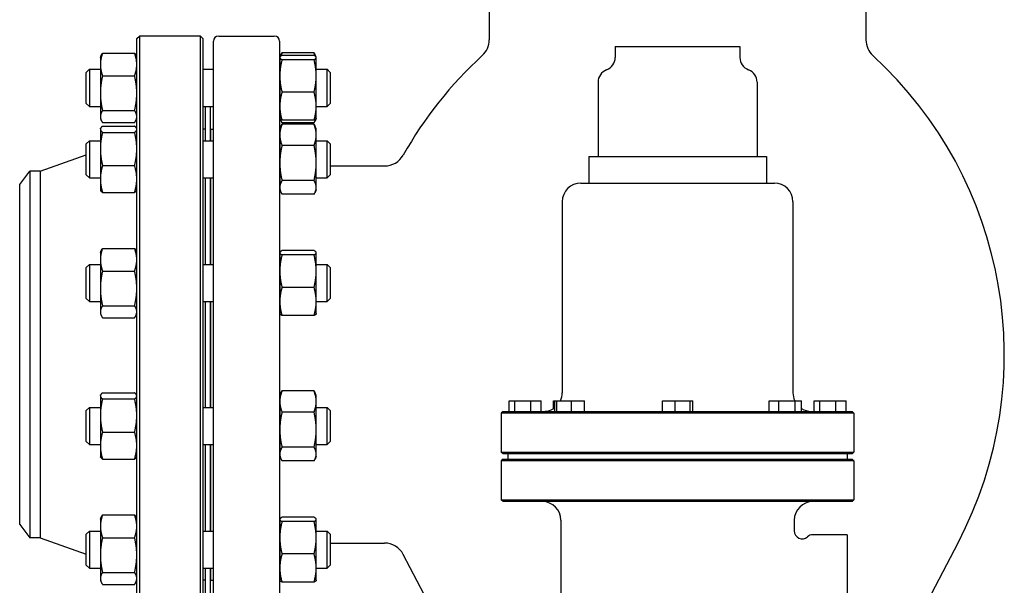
# Model space of a CAD drawing. Header units: inches. Extents: x 36 to 1719, y -84 to 1122.
# Tile 445 of 558: x 1420 to 1443, y 424 to 438. Entities that reach past the tile are written whole.
import ezdxf

# ---------------------------------------------------------------- set-up
doc = ezdxf.new("R2010")
doc.units = ezdxf.units.IN
doc.header["$LTSCALE"] = 48
doc.header["$MEASUREMENT"] = 0
doc.layers.add('Visible (ANSI)', color=7, linetype='Continuous', lineweight=30)

msp = doc.modelspace()

# ---------------------------------------------------------------- linework, layer by layer
at = {"layer": 'Visible (ANSI)'}
for p, q in [((1431.15912, 439.29139), (1431.15912, 437.26978)), ((1440.03912, 439.29139), (1440.03912, 437.26978)), ((1422.85412, 437.29889), (1422.91662, 437.36139)), ((1422.85412, 422.42389), (1422.85412, 437.29889)), ((1424.35162, 437.36139), (1422.91662, 437.36139)), ((1422.91662, 437.36139), (1422.91662, 422.36139)), ((1424.41412, 437.29889), (1424.35162, 437.36139)), ((1424.35162, 422.36139), (1424.35162, 437.36139)), ((1424.41412, 437.29889), (1424.41412, 422.42389)), ((1424.65912, 422.48639), (1424.65912, 437.23639)), ((1424.78412, 437.36139), (1426.09412, 437.36139)), ((1426.21912, 437.23639), (1426.21912, 422.48639)), ((1422.04699, 436.95734), (1422.80225, 436.95734)), ((1427.03125, 436.96403), (1426.27599, 436.96403)), ((1434.13037, 437.11639), (1434.13037, 436.85811)), ((1434.13037, 437.11639), (1437.06787, 437.11639)), ((1437.06787, 437.11639), (1437.06787, 436.85811)), ((1421.99512, 436.85891), (1422.01647, 436.9047)), ((1421.99512, 436.85891), (1421.99512, 436.6901)), ((1422.85412, 436.85891), (1422.83277, 436.9047)), ((1426.22412, 436.85891), (1426.22661, 436.86424)), ((1426.22412, 436.85891), (1426.22412, 436.85362)), ((1426.22412, 436.85362), (1426.22412, 436.42134)), ((1426.22661, 436.86424), (1426.25319, 436.92125)), ((1427.03125, 436.9039), (1426.27599, 436.9039)), ((1427.03125, 436.80333), (1426.27599, 436.80333)), ((1427.08063, 436.86424), (1427.05405, 436.92125)), ((1427.08312, 436.85891), (1427.08063, 436.86424)), ((1427.08312, 436.85362), (1427.08312, 436.85891)), ((1427.08312, 436.42134), (1427.08312, 436.85362)), ((1421.66412, 436.50449), (1421.73704, 436.57741)), ((1421.66412, 435.77533), (1421.66412, 436.50449)), ((1421.73704, 436.57741), (1421.73704, 435.70241)), ((1421.73704, 436.57741), (1421.99512, 436.57741)), ((1421.99512, 436.6901), (1421.99512, 436.01415)), ((1424.41412, 436.57741), (1424.65912, 436.57741)), ((1426.21912, 436.57741), (1426.22412, 436.57741)), ((1427.08312, 436.57741), (1427.3412, 436.57741)), ((1427.41412, 436.50449), (1427.3412, 436.57741)), ((1427.3412, 435.70241), (1427.3412, 436.57741)), ((1427.41412, 436.50449), (1427.41412, 435.77533)), ((1422.04699, 436.42286), (1422.80225, 436.42286)), ((1426.22412, 436.42134), (1426.22412, 435.70763)), ((1427.08312, 435.70763), (1427.08312, 436.42134)), ((1433.72412, 436.27264), (1433.72412, 434.52264)), ((1437.47412, 436.27264), (1437.47412, 434.52264)), ((1427.03125, 436.03934), (1426.27599, 436.03934)), ((1421.99512, 436.01415), (1421.99512, 435.46395)), ((1421.66412, 435.77533), (1421.73704, 435.70241)), ((1421.73704, 435.70241), (1421.99512, 435.70241)), ((1422.04699, 435.60543), (1422.80225, 435.60543)), ((1424.41412, 435.70241), (1424.65912, 435.70241)), ((1424.47412, 434.89509), (1424.47412, 435.70241)), ((1424.59412, 434.89509), (1424.59412, 435.70241)), ((1426.21912, 435.70241), (1426.22412, 435.70241)), ((1426.22412, 435.70763), (1426.22412, 435.42091)), ((1427.08312, 435.42091), (1427.08312, 435.70763)), ((1427.08312, 435.70241), (1427.3412, 435.70241)), ((1427.41412, 435.77533), (1427.3412, 435.70241)), ((1421.99512, 435.46395), (1421.99512, 435.42091)), ((1421.99512, 435.42091), (1422.01647, 435.37512)), ((1422.85412, 435.42091), (1422.83277, 435.37512)), ((1426.22412, 435.42091), (1426.22661, 435.41558)), ((1426.22661, 435.41558), (1426.25319, 435.35857)), ((1427.03125, 435.37592), (1426.27599, 435.37592)), ((1427.08063, 435.41558), (1427.05405, 435.35857)), ((1427.08312, 435.42091), (1427.08063, 435.41558)), ((1421.99512, 435.17659), (1422.00037, 435.18784)), ((1421.99512, 435.17659), (1421.99512, 435.1655)), ((1421.99512, 435.1655), (1421.99512, 434.70263)), ((1422.04699, 435.32248), (1422.80225, 435.32248)), ((1422.04699, 435.23811), (1422.80225, 435.23811)), ((1422.85412, 435.17659), (1422.84887, 435.18784)), ((1424.47412, 435.17139), (1424.41412, 435.17139)), ((1424.59912, 435.17139), (1424.65912, 435.17139)), ((1424.59912, 434.89509), (1424.59912, 435.17139)), ((1426.22412, 435.17659), (1426.25319, 435.23893)), ((1426.22412, 435.17659), (1426.22412, 435.03213)), ((1427.03125, 435.31579), (1426.27599, 435.31579)), ((1427.03125, 435.2817), (1426.27599, 435.2817)), ((1427.08312, 435.17659), (1427.05405, 435.23893)), ((1427.08312, 435.03213), (1427.08312, 435.17659)), ((1421.66412, 434.82217), (1421.73704, 434.89509)), ((1421.73704, 434.89509), (1421.73704, 434.02009)), ((1421.73704, 434.89509), (1421.99512, 434.89509)), ((1422.04699, 435.09289), (1422.80225, 435.09289)), ((1424.41412, 434.89509), (1424.65912, 434.89509)), ((1424.59412, 435.05139), (1424.59912, 435.05139)), ((1426.21912, 434.89509), (1426.22412, 434.89509)), ((1426.22412, 435.03213), (1426.22412, 434.37049)), ((1427.08312, 434.37049), (1427.08312, 435.03213)), ((1427.08312, 434.89509), (1427.3412, 434.89509)), ((1427.41412, 434.82217), (1427.3412, 434.89509)), ((1427.3412, 434.02009), (1427.3412, 434.89509)), ((1421.66412, 434.093), (1421.66412, 434.82217)), ((1421.99512, 434.70263), (1421.99512, 433.99471)), ((1427.03125, 434.78255), (1426.27599, 434.78255)), ((1427.41412, 434.82217), (1427.41412, 434.093)), ((1420.57412, 434.17639), (1421.66412, 434.56363)), ((1433.50537, 434.52264), (1433.50537, 433.89764)), ((1433.50537, 434.52264), (1437.69287, 434.52264)), ((1437.69287, 434.52264), (1437.69287, 433.89764)), ((1420.09412, 433.86389), (1420.33391, 434.17639)), ((1420.33391, 434.17639), (1420.33391, 425.54639)), ((1420.57412, 434.17639), (1420.33391, 434.17639)), ((1420.57412, 434.17639), (1420.57412, 425.54639)), ((1422.04699, 434.31237), (1422.80225, 434.31237)), ((1426.22412, 434.37049), (1426.22412, 433.79595)), ((1427.08312, 433.79595), (1427.08312, 434.37049)), ((1427.41412, 434.30139), (1428.69736, 434.30139)), ((1421.66412, 434.093), (1421.73704, 434.02009)), ((1421.73704, 434.02009), (1421.99512, 434.02009)), ((1421.99512, 433.99471), (1421.99512, 433.73859)), ((1424.41412, 434.02009), (1424.65912, 434.02009)), ((1424.47412, 431.98122), (1424.47412, 434.02009)), ((1424.59412, 431.98122), (1424.59412, 434.02009)), ((1424.59912, 431.98122), (1424.59912, 434.02009)), ((1426.21912, 434.02009), (1426.22412, 434.02009)), ((1427.03125, 433.95843), (1426.27599, 433.95843)), ((1427.08312, 434.02009), (1427.3412, 434.02009)), ((1427.41412, 434.093), (1427.3412, 434.02009)), ((1420.09412, 425.85889), (1420.09412, 433.86389)), ((1421.99512, 433.73859), (1422.00037, 433.72733)), ((1422.85412, 433.73859), (1422.84887, 433.72733)), ((1426.22412, 433.79595), (1426.22412, 433.73859)), ((1426.22412, 433.73859), (1426.25319, 433.67625)), ((1427.08312, 433.73859), (1427.05405, 433.67625)), ((1427.08312, 433.73859), (1427.08312, 433.79595)), ((1433.31787, 433.89764), (1437.88037, 433.89764)), ((1422.04699, 433.67706), (1422.80225, 433.67706)), ((1427.03125, 433.63347), (1426.27599, 433.63347)), ((1432.88037, 433.46014), (1432.88037, 428.96014)), ((1438.31787, 433.46014), (1438.31787, 428.96014)), ((1422.04699, 432.36115), (1422.80225, 432.36115)), ((1421.99512, 432.26272), (1422.01647, 432.3085)), ((1421.99512, 432.26272), (1421.99512, 432.09391)), ((1421.99512, 432.09391), (1421.99512, 431.41795)), ((1422.85412, 432.26272), (1422.83277, 432.3085)), ((1426.22412, 432.26272), (1426.22661, 432.26805)), ((1426.22412, 432.26272), (1426.22412, 432.25742)), ((1426.22412, 432.25742), (1426.22412, 431.82514)), ((1427.03125, 432.3077), (1426.27599, 432.3077)), ((1427.03125, 432.20714), (1426.27599, 432.20714)), ((1427.08312, 432.26272), (1427.08063, 432.26805)), ((1427.08312, 432.25742), (1427.08312, 432.26272)), ((1427.08312, 431.82514), (1427.08312, 432.25742)), ((1421.66412, 431.9083), (1421.73704, 431.98122)), ((1421.66412, 431.17913), (1421.66412, 431.9083)), ((1421.73704, 431.98122), (1421.73704, 431.10622)), ((1421.73704, 431.98122), (1421.99512, 431.98122)), ((1424.41412, 431.98122), (1424.65912, 431.98122)), ((1426.21912, 431.98122), (1426.22412, 431.98122)), ((1427.08312, 431.98122), (1427.3412, 431.98122)), ((1427.41412, 431.9083), (1427.3412, 431.98122)), ((1427.3412, 431.10622), (1427.3412, 431.98122)), ((1427.41412, 431.9083), (1427.41412, 431.17913)), ((1422.04699, 431.82667), (1422.80225, 431.82667)), ((1426.22412, 431.82514), (1426.22412, 431.11144)), ((1427.08312, 431.11144), (1427.08312, 431.82514)), ((1421.99512, 431.41795), (1421.99512, 430.86776)), ((1427.03125, 431.44315), (1426.27599, 431.44315)), ((1421.66412, 431.17913), (1421.73704, 431.10622)), ((1427.41412, 431.17913), (1427.3412, 431.10622)), ((1421.73704, 431.10622), (1421.99512, 431.10622)), ((1422.04699, 431.00924), (1422.80225, 431.00924)), ((1424.41412, 431.10622), (1424.65912, 431.10622)), ((1424.47412, 428.61657), (1424.47412, 431.10622)), ((1424.59412, 428.61657), (1424.59412, 431.10622)), ((1424.59912, 428.61657), (1424.59912, 431.10622)), ((1426.21912, 431.10622), (1426.22412, 431.10622)), ((1426.22412, 431.11144), (1426.22412, 430.82472)), ((1427.08312, 430.82472), (1427.08312, 431.11144)), ((1427.08312, 431.10622), (1427.3412, 431.10622)), ((1421.99512, 430.86776), (1421.99512, 430.82472)), ((1421.99512, 430.82472), (1422.01647, 430.77893)), ((1422.04699, 430.72629), (1422.80225, 430.72629)), ((1422.85412, 430.82472), (1422.83277, 430.77893)), ((1426.22412, 430.82472), (1426.22661, 430.81938)), ((1427.03125, 430.77973), (1426.27599, 430.77973)), ((1427.08312, 430.82472), (1427.08063, 430.81938)), ((1421.99512, 428.89807), (1422.00037, 428.90933)), ((1421.99512, 428.89807), (1421.99512, 428.88698)), ((1421.99512, 428.88698), (1421.99512, 428.42411)), ((1422.04699, 428.95959), (1422.80225, 428.95959)), ((1422.85412, 428.89807), (1422.84887, 428.90933)), ((1426.22412, 428.89807), (1426.25319, 428.96041)), ((1426.22412, 428.89807), (1426.22412, 428.75361)), ((1427.03125, 429.00318), (1426.27599, 429.00318)), ((1427.08312, 428.89807), (1427.05405, 428.96041)), ((1427.08312, 428.75361), (1427.08312, 428.89807)), ((1421.66412, 428.54365), (1421.73704, 428.61657)), ((1421.73704, 428.61657), (1421.73704, 427.74157)), ((1421.73704, 428.61657), (1421.99512, 428.61657)), ((1422.04699, 428.81437), (1422.80225, 428.81437)), ((1424.41412, 428.61657), (1424.65912, 428.61657)), ((1426.21912, 428.61657), (1426.22412, 428.61657)), ((1426.22412, 428.75361), (1426.22412, 428.09197)), ((1427.08312, 428.09197), (1427.08312, 428.75361)), ((1427.08312, 428.61657), (1427.3412, 428.61657)), ((1427.41412, 428.54365), (1427.3412, 428.61657)), ((1427.3412, 427.74157), (1427.3412, 428.61657)), ((1431.62775, 428.52264), (1431.62775, 428.77264)), ((1431.62775, 428.77264), (1431.76672, 428.77264)), ((1431.76672, 428.77264), (1432.14433, 428.77264)), ((1431.76672, 428.52264), (1431.76672, 428.77264)), ((1432.14433, 428.77264), (1432.38299, 428.77264)), ((1432.14433, 428.52264), (1432.14433, 428.77264)), ((1432.38299, 428.52264), (1432.38299, 428.77264)), ((1432.67831, 428.77264), (1432.7081, 428.77264)), ((1432.67831, 428.5914), (1432.67831, 428.77264)), ((1432.7081, 428.77264), (1432.75024, 428.77264)), ((1432.7081, 428.52264), (1432.7081, 428.77264)), ((1432.75024, 428.52264), (1432.75024, 428.77264)), ((1432.75024, 428.77264), (1433.1001, 428.77264)), ((1433.1001, 428.77264), (1433.40781, 428.77264)), ((1433.1001, 428.52264), (1433.1001, 428.77264)), ((1433.40781, 428.52264), (1433.40781, 428.77264)), ((1435.24332, 428.77264), (1435.54157, 428.77264)), ((1435.24332, 428.52264), (1435.24332, 428.77264)), ((1435.54157, 428.52264), (1435.54157, 428.77264)), ((1435.54157, 428.77264), (1435.89737, 428.77264)), ((1435.89737, 428.77264), (1435.95492, 428.77264)), ((1435.89737, 428.52264), (1435.89737, 428.77264)), ((1435.95492, 428.52264), (1435.95492, 428.77264)), ((1437.76064, 428.77264), (1437.98696, 428.77264)), ((1437.76064, 428.52264), (1437.76064, 428.77264)), ((1437.98696, 428.77264), (1438.3666, 428.77264)), ((1437.98696, 428.52264), (1437.98696, 428.77264)), ((1438.3666, 428.52264), (1438.3666, 428.77264)), ((1438.3666, 428.77264), (1438.51993, 428.77264)), ((1438.51993, 428.52264), (1438.51993, 428.77264)), ((1438.81525, 428.77264), (1438.95422, 428.77264)), ((1438.81525, 428.52264), (1438.81525, 428.77264)), ((1438.95422, 428.77264), (1439.33183, 428.77264)), ((1438.95422, 428.52264), (1438.95422, 428.77264)), ((1439.33183, 428.77264), (1439.57049, 428.77264)), ((1439.33183, 428.52264), (1439.33183, 428.77264)), ((1439.57049, 428.52264), (1439.57049, 428.77264)), ((1421.66412, 427.81448), (1421.66412, 428.54365)), ((1421.99512, 428.42411), (1421.99512, 427.7162)), ((1427.03125, 428.50403), (1426.27599, 428.50403)), ((1427.41412, 428.54365), (1427.41412, 427.81448)), ((1431.48454, 428.52264), (1431.44287, 428.48098)), ((1439.75537, 428.48098), (1431.44287, 428.48098)), ((1431.44287, 428.48098), (1431.44287, 427.56431)), ((1431.48454, 428.52264), (1439.7137, 428.52264)), ((1439.7137, 428.52264), (1439.75537, 428.48098)), ((1439.75537, 428.48098), (1439.75537, 427.56431)), ((1422.04699, 428.03385), (1422.80225, 428.03385)), ((1426.22412, 428.09197), (1426.22412, 427.51743)), ((1427.08312, 427.51743), (1427.08312, 428.09197)), ((1421.66412, 427.81448), (1421.73704, 427.74157)), ((1421.73704, 427.74157), (1421.99512, 427.74157)), ((1421.99512, 427.7162), (1421.99512, 427.46007)), ((1424.41412, 427.74157), (1424.65912, 427.74157)), ((1424.47412, 425.7027), (1424.47412, 427.74157)), ((1424.59412, 425.7027), (1424.59412, 427.74157)), ((1424.59912, 425.7027), (1424.59912, 427.74157)), ((1426.21912, 427.74157), (1426.22412, 427.74157)), ((1427.03125, 427.67992), (1426.27599, 427.67992)), ((1427.08312, 427.74157), (1427.3412, 427.74157)), ((1427.41412, 427.81448), (1427.3412, 427.74157)), ((1421.99512, 427.46007), (1422.00037, 427.44881)), ((1422.85412, 427.46007), (1422.84887, 427.44881)), ((1426.22412, 427.51743), (1426.22412, 427.46007)), ((1426.22412, 427.46007), (1426.25319, 427.39773)), ((1427.08312, 427.46007), (1427.05405, 427.39773)), ((1427.08312, 427.46007), (1427.08312, 427.51743)), ((1431.48454, 427.52264), (1431.44287, 427.56431)), ((1431.44287, 427.56431), (1439.75537, 427.56431)), ((1439.7137, 427.52264), (1431.48454, 427.52264)), ((1431.59912, 427.52264), (1431.59912, 427.39764)), ((1439.59912, 427.52264), (1439.59912, 427.39764)), ((1439.7137, 427.52264), (1439.75537, 427.56431)), ((1422.04699, 427.39854), (1422.80225, 427.39854)), ((1427.03125, 427.35495), (1426.27599, 427.35495)), ((1431.48454, 427.39764), (1431.44287, 427.35598)), ((1439.75537, 427.35598), (1431.44287, 427.35598)), ((1431.44287, 427.35598), (1431.44287, 426.43931)), ((1431.48454, 427.39764), (1439.7137, 427.39764)), ((1439.7137, 427.39764), (1439.75537, 427.35598)), ((1439.75537, 427.35598), (1439.75537, 426.43931)), ((1431.48454, 426.39764), (1431.44287, 426.43931)), ((1431.44287, 426.43931), (1439.75537, 426.43931)), ((1439.7137, 426.39764), (1431.48454, 426.39764)), ((1439.7137, 426.39764), (1439.75537, 426.43931)), ((1422.04699, 426.08263), (1422.80225, 426.08263)), ((1420.09412, 425.85889), (1420.33391, 425.54639)), ((1421.99512, 425.9842), (1422.01647, 426.02998)), ((1421.99512, 425.9842), (1421.99512, 425.81539)), ((1421.99512, 425.81539), (1421.99512, 425.13943)), ((1422.85412, 425.9842), (1422.83277, 426.02998)), ((1426.22412, 425.9842), (1426.22661, 425.98953)), ((1426.22412, 425.9842), (1426.22412, 425.9789)), ((1426.22412, 425.9789), (1426.22412, 425.54663)), ((1427.03125, 426.02919), (1426.27599, 426.02919)), ((1427.03125, 425.92862), (1426.27599, 425.92862)), ((1427.08312, 425.9842), (1427.08063, 425.98953)), ((1427.08312, 425.9789), (1427.08312, 425.9842)), ((1427.08312, 425.54663), (1427.08312, 425.9789)), ((1432.84912, 425.96014), (1432.84912, 421.42639)), ((1438.34912, 425.96014), (1438.34912, 425.7084)), ((1421.66412, 425.62978), (1421.73704, 425.7027)), ((1421.66412, 424.90061), (1421.66412, 425.62978)), ((1421.73704, 425.7027), (1421.73704, 424.8277)), ((1421.73704, 425.7027), (1421.99512, 425.7027)), ((1424.41412, 425.7027), (1424.65912, 425.7027)), ((1426.21912, 425.7027), (1426.22412, 425.7027)), ((1427.08312, 425.7027), (1427.3412, 425.7027)), ((1427.41412, 425.62978), (1427.3412, 425.7027)), ((1427.3412, 424.8277), (1427.3412, 425.7027)), ((1427.41412, 425.62978), (1427.41412, 424.90061)), ((1439.59912, 425.61639), (1438.78662, 425.61639)), ((1439.59912, 425.61639), (1439.59912, 421.36639)), ((1420.57412, 425.54639), (1420.33391, 425.54639)), ((1420.57412, 425.54639), (1421.66412, 425.15915)), ((1422.04699, 425.54815), (1422.80225, 425.54815)), ((1426.22412, 425.54663), (1426.22412, 424.83292)), ((1427.08312, 424.83292), (1427.08312, 425.54663)), ((1427.41412, 425.42139), (1428.69185, 425.42139)), ((1440.23831, 421.67139), (1442.2078, 425.42872)), ((1421.99512, 425.13943), (1421.99512, 424.58924)), ((1427.03125, 425.16463), (1426.27599, 425.16463)), ((1430.72362, 422.12222), (1429.1347, 425.15352)), ((1421.66412, 424.90061), (1421.73704, 424.8277)), ((1427.41412, 424.90061), (1427.3412, 424.8277)), ((1421.73704, 424.8277), (1421.99512, 424.8277)), ((1422.04699, 424.73072), (1422.80225, 424.73072)), ((1424.41412, 424.8277), (1424.65912, 424.8277)), ((1424.47412, 424.02037), (1424.47412, 424.8277)), ((1424.59412, 424.02037), (1424.59412, 424.8277)), ((1424.59412, 424.67139), (1424.59912, 424.67139)), ((1424.59912, 424.55139), (1424.59912, 424.8277)), ((1426.21912, 424.8277), (1426.22412, 424.8277)), ((1426.22412, 424.83292), (1426.22412, 424.5462)), ((1427.08312, 424.5462), (1427.08312, 424.83292)), ((1427.08312, 424.8277), (1427.3412, 424.8277)), ((1421.99512, 424.58924), (1421.99512, 424.5462)), ((1421.99512, 424.5462), (1422.01647, 424.50041)), ((1422.04699, 424.44777), (1422.80225, 424.44777)), ((1422.85412, 424.5462), (1422.83277, 424.50041)), ((1424.47412, 424.55139), (1424.41412, 424.55139)), ((1424.59912, 424.55139), (1424.65912, 424.55139)), ((1426.22412, 424.5462), (1426.22661, 424.54086)), ((1427.03125, 424.50121), (1426.27599, 424.50121)), ((1427.08312, 424.5462), (1427.08063, 424.54086))]:
    msp.add_line(p, q, dxfattribs=at)
for centre, radius, start, end in [((1424.78412, 437.23639), 0.125, 90, 180), ((1426.09412, 437.23639), 0.125, 0, 90), ((1430.65912, 437.26978), 0.5, 312.497008, 0), ((1440.53912, 437.26978), 0.5, 180, 227.502992), ((1437.44695, 429.86139), 9.54783, 132.497008, 150.551), ((1433.81787, 436.85811), 0.3125, 290.487315, 0), ((1437.38037, 436.85811), 0.3125, 180, 249.512685), ((1433.75129, 429.86139), 9.54783, 332.337698, 47.502992), ((1434.03662, 436.27264), 0.3125, 110.487315, 180), ((1437.16162, 436.27264), 0.3125, 0, 69.512685), ((1422.47912, 435.25113), 0.375, 350.315404, 0), ((1428.69736, 434.80139), 0.5, 270, 330.551), ((1433.31787, 433.46014), 0.4375, 90, 180), ((1437.88037, 433.46014), 0.4375, 0, 90), ((1432.44287, 428.96014), 0.4375, 334.623066, 0), ((1438.75537, 428.96014), 0.4375, 180, 205.376934), ((1432.44287, 428.96014), 0.4375, 270, 307.318572), ((1438.75537, 428.96014), 0.4375, 237.442211, 270), ((1432.41162, 425.96014), 0.4375, 0, 90), ((1438.78662, 425.96014), 0.4375, 90, 180), ((1438.53662, 425.7084), 0.1875, 180, 311.810315), ((1438.78662, 425.42889), 0.1875, 90, 131.810315), ((1428.69185, 424.92139), 0.5, 27.662302, 90), ((1422.47912, 424.47165), 0.375, 0, 9.684496)]:
    msp.add_arc(centre, radius, start, end, dxfattribs=at)
for points, weights in [([(1422.04699, 436.95734), (1421.99512, 436.81413), (1421.99512, 436.6901)], [1, 1.0379548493, 1]), ([(1422.01647, 436.9047), (1422.02824, 436.92994), (1422.04699, 436.95734)], [1.01733426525, 1.01339325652, 1]), ([(1422.80225, 436.95734), (1422.821, 436.92994), (1422.83277, 436.9047)], [1, 1.01339325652, 1.01733426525]), ([(1422.85412, 436.6901), (1422.85412, 436.81413), (1422.80225, 436.95734)], [1, 1.0379548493, 1]), ([(1426.27599, 436.96403), (1426.26089, 436.92509), (1426.25034, 436.88873)], [1, 1.01076049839, 1.01541962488]), ([(1426.25319, 436.92125), (1426.26286, 436.94199), (1426.27599, 436.96403)], [1.01408417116, 1.00934096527, 1]), ([(1427.0569, 436.88873), (1427.04635, 436.92509), (1427.03125, 436.96403)], [1.01541962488, 1.01076049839, 1]), ([(1427.03125, 436.96403), (1427.04438, 436.94199), (1427.05405, 436.92125)], [1, 1.00934096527, 1.01408417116]), ([(1426.27599, 436.9039), (1426.22412, 436.87695), (1426.22412, 436.85362)], [1, 1.0379548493, 1]), ([(1426.22412, 436.85362), (1426.22412, 436.83028), (1426.27599, 436.80333)], [1, 1.0379548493, 1]), ([(1426.27599, 436.80333), (1426.22412, 436.59862), (1426.22412, 436.42134)], [1, 1.0379548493, 1]), ([(1427.08312, 436.85362), (1427.08312, 436.87695), (1427.03125, 436.9039)], [1, 1.0379548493, 1]), ([(1427.03125, 436.80333), (1427.08312, 436.83028), (1427.08312, 436.85362)], [1, 1.0379548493, 1]), ([(1427.08312, 436.42134), (1427.08312, 436.59862), (1427.03125, 436.80333)], [1, 1.0379548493, 1]), ([(1421.99512, 436.6901), (1421.99512, 436.56607), (1422.04699, 436.42286)], [1, 1.0379548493, 1]), ([(1422.80225, 436.42286), (1422.85412, 436.56607), (1422.85412, 436.6901)], [1, 1.0379548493, 1]), ([(1422.04699, 436.42286), (1421.99512, 436.20383), (1421.99512, 436.01415)], [1, 1.0379548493, 1]), ([(1422.85412, 436.01415), (1422.85412, 436.20383), (1422.80225, 436.42286)], [1, 1.0379548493, 1]), ([(1426.22412, 436.42134), (1426.22412, 436.24405), (1426.27599, 436.03934)], [1, 1.0379548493, 1]), ([(1427.03125, 436.03934), (1427.08312, 436.24405), (1427.08312, 436.42134)], [1, 1.0379548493, 1]), ([(1426.27599, 436.03934), (1426.22412, 435.86158), (1426.22412, 435.70763)], [1, 1.0379548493, 1]), ([(1427.08312, 435.70763), (1427.08312, 435.86158), (1427.03125, 436.03934)], [1, 1.0379548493, 1]), ([(1421.99512, 436.01415), (1421.99512, 435.82446), (1422.04699, 435.60543)], [1, 1.0379548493, 1]), ([(1422.80225, 435.60543), (1422.85412, 435.82446), (1422.85412, 436.01415)], [1, 1.0379548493, 1]), ([(1422.04699, 435.60543), (1421.99512, 435.52961), (1421.99512, 435.46395)], [1, 1.0379548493, 1]), ([(1422.85412, 435.46395), (1422.85412, 435.52961), (1422.80225, 435.60543)], [1, 1.0379548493, 1]), ([(1426.22412, 435.70763), (1426.22412, 435.55368), (1426.27599, 435.37592)], [1, 1.0379548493, 1]), ([(1427.03125, 435.37592), (1427.08312, 435.55368), (1427.08312, 435.70763)], [1, 1.0379548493, 1]), ([(1421.99512, 435.46395), (1421.99512, 435.3983), (1422.04699, 435.32248)], [1, 1.0379548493, 1]), ([(1422.80225, 435.32248), (1422.85412, 435.3983), (1422.85412, 435.46395)], [1, 1.0379548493, 1]), ([(1426.27599, 435.37592), (1426.23522, 435.3971), (1426.22661, 435.41558)], [1, 1.02958951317, 1.01304319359]), ([(1426.23595, 435.40287), (1426.24864, 435.3617), (1426.27599, 435.31579)], [1.01895290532, 1.01965956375, 1]), ([(1427.08063, 435.41558), (1427.07202, 435.3971), (1427.03125, 435.37592)], [1.01304319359, 1.02958951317, 1]), ([(1427.03125, 435.31579), (1427.0586, 435.3617), (1427.07129, 435.40287)], [1, 1.01965956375, 1.01895290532]), ([(1422.04699, 435.23811), (1421.99512, 435.1992), (1421.99512, 435.1655)], [1, 1.0379548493, 1]), ([(1421.99512, 435.1655), (1421.99512, 435.1318), (1422.04699, 435.09289)], [1, 1.0379548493, 1]), ([(1422.85412, 435.1655), (1422.85412, 435.1992), (1422.80225, 435.23811)], [1, 1.0379548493, 1]), ([(1422.80225, 435.09289), (1422.85412, 435.1318), (1422.85412, 435.1655)], [1, 1.0379548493, 1]), ([(1426.27599, 435.2817), (1426.22412, 435.14795), (1426.22412, 435.03213)], [1, 1.0379548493, 1]), ([(1426.25319, 435.23893), (1426.26286, 435.25967), (1426.27599, 435.2817)], [1.01408417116, 1.00934096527, 1]), ([(1427.08312, 435.03213), (1427.08312, 435.14795), (1427.03125, 435.2817)], [1, 1.0379548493, 1]), ([(1427.03125, 435.2817), (1427.04438, 435.25967), (1427.05405, 435.23893)], [1, 1.00934096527, 1.01408417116]), ([(1422.04699, 435.09289), (1421.99512, 434.88375), (1421.99512, 434.70263)], [1, 1.0379548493, 1]), ([(1422.85412, 434.70263), (1422.85412, 434.88375), (1422.80225, 435.09289)], [1, 1.0379548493, 1]), ([(1426.22412, 435.03213), (1426.22412, 434.9163), (1426.27599, 434.78255)], [1, 1.0379548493, 1]), ([(1427.03125, 434.78255), (1427.08312, 434.9163), (1427.08312, 435.03213)], [1, 1.0379548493, 1]), ([(1421.99512, 434.70263), (1421.99512, 434.52151), (1422.04699, 434.31237)], [1, 1.0379548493, 1]), ([(1422.80225, 434.31237), (1422.85412, 434.52151), (1422.85412, 434.70263)], [1, 1.0379548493, 1]), ([(1426.27599, 434.78255), (1426.22412, 434.56173), (1426.22412, 434.37049)], [1, 1.0379548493, 1]), ([(1427.08312, 434.37049), (1427.08312, 434.56173), (1427.03125, 434.78255)], [1, 1.0379548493, 1]), ([(1422.04699, 434.31237), (1421.99512, 434.14214), (1421.99512, 433.99471)], [1, 1.0379548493, 1]), ([(1422.85412, 433.99471), (1422.85412, 434.14214), (1422.80225, 434.31237)], [1, 1.0379548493, 1]), ([(1426.22412, 434.37049), (1426.22412, 434.17926), (1426.27599, 433.95843)], [1, 1.0379548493, 1]), ([(1427.03125, 433.95843), (1427.08312, 434.17926), (1427.08312, 434.37049)], [1, 1.0379548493, 1]), ([(1421.99512, 433.99471), (1421.99512, 433.84729), (1422.04699, 433.67706)], [1, 1.0379548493, 1]), ([(1422.80225, 433.67706), (1422.85412, 433.84729), (1422.85412, 433.99471)], [1, 1.0379548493, 1]), ([(1426.27599, 433.95843), (1426.22412, 433.87136), (1426.22412, 433.79595)], [1, 1.0379548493, 1]), ([(1427.08312, 433.79595), (1427.08312, 433.87136), (1427.03125, 433.95843)], [1, 1.0379548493, 1]), ([(1422.04699, 433.67706), (1422.01134, 433.7038), (1422.00037, 433.72733)], [1, 1.02578038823, 1.01653872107]), ([(1422.84887, 433.72733), (1422.8379, 433.7038), (1422.80225, 433.67706)], [1.01653872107, 1.02578038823, 1]), ([(1426.22412, 433.79595), (1426.22412, 433.72054), (1426.27599, 433.63347)], [1, 1.0379548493, 1]), ([(1427.03125, 433.63347), (1427.08312, 433.72054), (1427.08312, 433.79595)], [1, 1.0379548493, 1]), ([(1422.04699, 432.36115), (1421.99512, 432.21793), (1421.99512, 432.09391)], [1, 1.0379548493, 1]), ([(1422.01647, 432.3085), (1422.02824, 432.33374), (1422.04699, 432.36115)], [1.01733426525, 1.01339325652, 1]), ([(1422.80225, 432.36115), (1422.821, 432.33374), (1422.83277, 432.3085)], [1, 1.01339325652, 1.01733426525]), ([(1422.85412, 432.09391), (1422.85412, 432.21793), (1422.80225, 432.36115)], [1, 1.0379548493, 1]), ([(1421.99512, 432.09391), (1421.99512, 431.96988), (1422.04699, 431.82667)], [1, 1.0379548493, 1]), ([(1422.80225, 431.82667), (1422.85412, 431.96988), (1422.85412, 432.09391)], [1, 1.0379548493, 1]), ([(1426.27599, 432.3077), (1426.22412, 432.28076), (1426.22412, 432.25742)], [1, 1.0379548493, 1]), ([(1426.22412, 432.25742), (1426.22412, 432.23408), (1426.27599, 432.20714)], [1, 1.0379548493, 1]), ([(1426.27599, 432.20714), (1426.22412, 432.00243), (1426.22412, 431.82514)], [1, 1.0379548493, 1]), ([(1427.08312, 432.25742), (1427.08312, 432.28076), (1427.03125, 432.3077)], [1, 1.0379548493, 1]), ([(1427.03125, 432.20714), (1427.08312, 432.23408), (1427.08312, 432.25742)], [1, 1.0379548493, 1]), ([(1427.08312, 431.82514), (1427.08312, 432.00243), (1427.03125, 432.20714)], [1, 1.0379548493, 1]), ([(1422.04699, 431.82667), (1421.99512, 431.60764), (1421.99512, 431.41795)], [1, 1.0379548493, 1]), ([(1422.85412, 431.41795), (1422.85412, 431.60764), (1422.80225, 431.82667)], [1, 1.0379548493, 1]), ([(1426.22412, 431.82514), (1426.22412, 431.64786), (1426.27599, 431.44315)], [1, 1.0379548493, 1]), ([(1427.03125, 431.44315), (1427.08312, 431.64786), (1427.08312, 431.82514)], [1, 1.0379548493, 1]), ([(1421.99512, 431.41795), (1421.99512, 431.22827), (1422.04699, 431.00924)], [1, 1.0379548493, 1]), ([(1422.80225, 431.00924), (1422.85412, 431.22827), (1422.85412, 431.41795)], [1, 1.0379548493, 1]), ([(1426.27599, 431.44315), (1426.22412, 431.26539), (1426.22412, 431.11144)], [1, 1.0379548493, 1]), ([(1427.08312, 431.11144), (1427.08312, 431.26539), (1427.03125, 431.44315)], [1, 1.0379548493, 1]), ([(1422.04699, 431.00924), (1421.99512, 430.93342), (1421.99512, 430.86776)], [1, 1.0379548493, 1]), ([(1422.85412, 430.86776), (1422.85412, 430.93342), (1422.80225, 431.00924)], [1, 1.0379548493, 1]), ([(1426.22412, 431.11144), (1426.22412, 430.95749), (1426.27599, 430.77973)], [1, 1.0379548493, 1]), ([(1427.03125, 430.77973), (1427.08312, 430.95749), (1427.08312, 431.11144)], [1, 1.0379548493, 1]), ([(1421.99512, 430.86776), (1421.99512, 430.8021), (1422.04699, 430.72629)], [1, 1.0379548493, 1]), ([(1422.80225, 430.72629), (1422.85412, 430.8021), (1422.85412, 430.86776)], [1, 1.0379548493, 1]), ([(1426.27599, 430.77973), (1426.23522, 430.8009), (1426.22661, 430.81938)], [1, 1.02958951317, 1.01304319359]), ([(1427.08063, 430.81938), (1427.07202, 430.8009), (1427.03125, 430.77973)], [1.01304319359, 1.02958951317, 1]), ([(1422.04699, 428.95959), (1421.99512, 428.92068), (1421.99512, 428.88698)], [1, 1.0379548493, 1]), ([(1421.99512, 428.88698), (1421.99512, 428.85329), (1422.04699, 428.81437)], [1, 1.0379548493, 1]), ([(1422.85412, 428.88698), (1422.85412, 428.92068), (1422.80225, 428.95959)], [1, 1.0379548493, 1]), ([(1422.80225, 428.81437), (1422.85412, 428.85329), (1422.85412, 428.88698)], [1, 1.0379548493, 1]), ([(1426.27599, 429.00318), (1426.22412, 428.86944), (1426.22412, 428.75361)], [1, 1.0379548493, 1]), ([(1426.25319, 428.96041), (1426.26286, 428.98115), (1426.27599, 429.00318)], [1.01408417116, 1.00934096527, 1]), ([(1427.08312, 428.75361), (1427.08312, 428.86944), (1427.03125, 429.00318)], [1, 1.0379548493, 1]), ([(1427.03125, 429.00318), (1427.04438, 428.98115), (1427.05405, 428.96041)], [1, 1.00934096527, 1.01408417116]), ([(1422.04699, 428.81437), (1421.99512, 428.60523), (1421.99512, 428.42411)], [1, 1.0379548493, 1]), ([(1422.85412, 428.42411), (1422.85412, 428.60523), (1422.80225, 428.81437)], [1, 1.0379548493, 1]), ([(1426.22412, 428.75361), (1426.22412, 428.63778), (1426.27599, 428.50403)], [1, 1.0379548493, 1]), ([(1427.03125, 428.50403), (1427.08312, 428.63778), (1427.08312, 428.75361)], [1, 1.0379548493, 1]), ([(1421.99512, 428.42411), (1421.99512, 428.24299), (1422.04699, 428.03385)], [1, 1.0379548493, 1]), ([(1422.80225, 428.03385), (1422.85412, 428.24299), (1422.85412, 428.42411)], [1, 1.0379548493, 1]), ([(1426.27599, 428.50403), (1426.22412, 428.28321), (1426.22412, 428.09197)], [1, 1.0379548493, 1]), ([(1427.08312, 428.09197), (1427.08312, 428.28321), (1427.03125, 428.50403)], [1, 1.0379548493, 1]), ([(1422.04699, 428.03385), (1421.99512, 427.86362), (1421.99512, 427.7162)], [1, 1.0379548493, 1]), ([(1422.85412, 427.7162), (1422.85412, 427.86362), (1422.80225, 428.03385)], [1, 1.0379548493, 1]), ([(1426.22412, 428.09197), (1426.22412, 427.90074), (1426.27599, 427.67992)], [1, 1.0379548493, 1]), ([(1427.03125, 427.67992), (1427.08312, 427.90074), (1427.08312, 428.09197)], [1, 1.0379548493, 1]), ([(1421.99512, 427.7162), (1421.99512, 427.56877), (1422.04699, 427.39854)], [1, 1.0379548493, 1]), ([(1422.80225, 427.39854), (1422.85412, 427.56877), (1422.85412, 427.7162)], [1, 1.0379548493, 1]), ([(1426.27599, 427.67992), (1426.22412, 427.59284), (1426.22412, 427.51743)], [1, 1.0379548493, 1]), ([(1427.08312, 427.51743), (1427.08312, 427.59284), (1427.03125, 427.67992)], [1, 1.0379548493, 1]), ([(1422.04699, 427.39854), (1422.01134, 427.42529), (1422.00037, 427.44881)], [1, 1.02578038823, 1.01653872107]), ([(1422.84887, 427.44881), (1422.8379, 427.42529), (1422.80225, 427.39854)], [1.01653872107, 1.02578038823, 1]), ([(1426.22412, 427.51743), (1426.22412, 427.44203), (1426.27599, 427.35495)], [1, 1.0379548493, 1]), ([(1427.03125, 427.35495), (1427.08312, 427.44203), (1427.08312, 427.51743)], [1, 1.0379548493, 1]), ([(1422.04699, 426.08263), (1421.99512, 425.93941), (1421.99512, 425.81539)], [1, 1.0379548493, 1]), ([(1422.01647, 426.02998), (1422.02824, 426.05523), (1422.04699, 426.08263)], [1.01733426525, 1.01339325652, 1]), ([(1422.80225, 426.08263), (1422.821, 426.05523), (1422.83277, 426.02998)], [1, 1.01339325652, 1.01733426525]), ([(1422.85412, 425.81539), (1422.85412, 425.93941), (1422.80225, 426.08263)], [1, 1.0379548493, 1]), ([(1421.99512, 425.81539), (1421.99512, 425.69136), (1422.04699, 425.54815)], [1, 1.0379548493, 1]), ([(1422.80225, 425.54815), (1422.85412, 425.69136), (1422.85412, 425.81539)], [1, 1.0379548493, 1]), ([(1426.27599, 426.02919), (1426.22412, 426.00224), (1426.22412, 425.9789)], [1, 1.0379548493, 1]), ([(1426.22412, 425.9789), (1426.22412, 425.95557), (1426.27599, 425.92862)], [1, 1.0379548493, 1]), ([(1426.27599, 425.92862), (1426.22412, 425.72391), (1426.22412, 425.54663)], [1, 1.0379548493, 1]), ([(1427.08312, 425.9789), (1427.08312, 426.00224), (1427.03125, 426.02919)], [1, 1.0379548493, 1]), ([(1427.03125, 425.92862), (1427.08312, 425.95557), (1427.08312, 425.9789)], [1, 1.0379548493, 1]), ([(1427.08312, 425.54663), (1427.08312, 425.72391), (1427.03125, 425.92862)], [1, 1.0379548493, 1]), ([(1422.04699, 425.54815), (1421.99512, 425.32912), (1421.99512, 425.13943)], [1, 1.0379548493, 1]), ([(1422.85412, 425.13943), (1422.85412, 425.32912), (1422.80225, 425.54815)], [1, 1.0379548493, 1]), ([(1426.22412, 425.54663), (1426.22412, 425.36934), (1426.27599, 425.16463)], [1, 1.0379548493, 1]), ([(1427.03125, 425.16463), (1427.08312, 425.36934), (1427.08312, 425.54663)], [1, 1.0379548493, 1]), ([(1421.99512, 425.13943), (1421.99512, 424.94975), (1422.04699, 424.73072)], [1, 1.0379548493, 1]), ([(1422.80225, 424.73072), (1422.85412, 424.94975), (1422.85412, 425.13943)], [1, 1.0379548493, 1]), ([(1426.27599, 425.16463), (1426.22412, 424.98687), (1426.22412, 424.83292)], [1, 1.0379548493, 1]), ([(1427.08312, 424.83292), (1427.08312, 424.98687), (1427.03125, 425.16463)], [1, 1.0379548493, 1]), ([(1422.04699, 424.73072), (1421.99512, 424.6549), (1421.99512, 424.58924)], [1, 1.0379548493, 1]), ([(1422.85412, 424.58924), (1422.85412, 424.6549), (1422.80225, 424.73072)], [1, 1.0379548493, 1]), ([(1426.22412, 424.83292), (1426.22412, 424.67897), (1426.27599, 424.50121)], [1, 1.0379548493, 1]), ([(1427.03125, 424.50121), (1427.08312, 424.67897), (1427.08312, 424.83292)], [1, 1.0379548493, 1]), ([(1421.99512, 424.58924), (1421.99512, 424.52358), (1422.04699, 424.44777)], [1, 1.0379548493, 1]), ([(1422.80225, 424.44777), (1422.85412, 424.52358), (1422.85412, 424.58924)], [1, 1.0379548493, 1]), ([(1426.27599, 424.50121), (1426.23522, 424.52239), (1426.22661, 424.54086)], [1, 1.02958951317, 1.01304319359]), ([(1427.08063, 424.54086), (1427.07202, 424.52239), (1427.03125, 424.50121)], [1.01304319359, 1.02958951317, 1])]:
    msp.add_rational_spline(points, weights, degree=2, dxfattribs=at)

doc.saveas('drawing.dxf')
